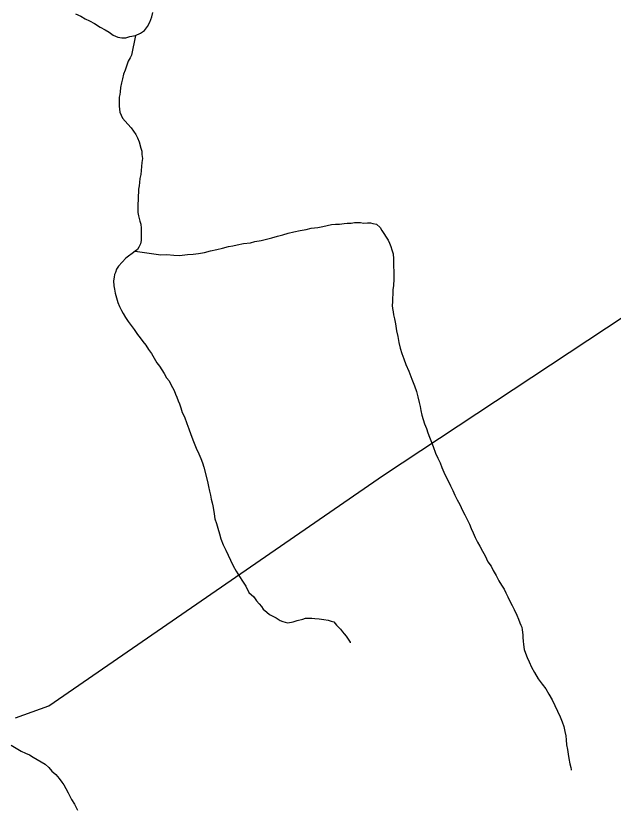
# Model space of a CAD drawing. Extents: x -59 to 82, y -3 to 49.
# Drawn here: x -49.029 to -48.518, y 44.619 to 45.296 of the extents above; entities that cross this region are included whole.
import ezdxf

# ---------------------------------------------------------------- set-up
doc = ezdxf.new("R2010")
doc.units = 0
doc.layers.add('GM_X_County_Road', color=7, linetype='Continuous')
doc.layers.add('GM_X_Minor_River', color=7, linetype='Continuous')

msp = doc.modelspace()

# ---------------------------------------------------------------- linework, layer by layer
at = {"layer": 'GM_X_County_Road'}
for p, q in [((-48.71466, 44.90327), (-48.50797, 45.03972)), ((-49.00108, 44.70608), (-48.71466, 44.90327)), ((-49.02957, 44.69578), (-49.00108, 44.70608))]:
    msp.add_line(p, q, dxfattribs=at)
at = {"layer": 'GM_X_Minor_River'}
for p, q in [((-48.97831, 45.29767), (-48.97376, 45.29578)), ((-48.97376, 45.29578), (-48.96997, 45.29352)), ((-48.9147, 45.29057), (-48.91281, 45.29513)), ((-48.91281, 45.29513), (-48.91207, 45.29892)), ((-48.96997, 45.29352), (-48.96618, 45.29163)), ((-48.96618, 45.29163), (-48.96202, 45.28936)), ((-48.96202, 45.28936), (-48.95709, 45.28633)), ((-48.91658, 45.28678), (-48.9147, 45.29057)), ((-48.95709, 45.28633), (-48.95292, 45.28406)), ((-48.95292, 45.28406), (-48.94951, 45.28218)), ((-48.94951, 45.28218), (-48.9461, 45.27953)), ((-48.92263, 45.28108), (-48.91923, 45.28336)), ((-48.91923, 45.28336), (-48.91658, 45.28678)), ((-48.9461, 45.27953), (-48.94193, 45.27764)), ((-48.94193, 45.27764), (-48.93852, 45.27726)), ((-48.93852, 45.27726), (-48.93511, 45.27727)), ((-48.93511, 45.27727), (-48.93171, 45.27841)), ((-48.93171, 45.27841), (-48.92679, 45.27918)), ((-48.92679, 45.27918), (-48.93044, 45.26224)), ((-48.92679, 45.27918), (-48.92263, 45.28108)), ((-48.93044, 45.26224), (-48.93156, 45.25996)), ((-48.93305, 45.25728), (-48.93417, 45.25386)), ((-48.93156, 45.25996), (-48.93305, 45.25728)), ((-48.93565, 45.24967), (-48.93714, 45.24624)), ((-48.93417, 45.25386), (-48.93565, 45.24967)), ((-48.93787, 45.24205), (-48.93898, 45.23862)), ((-48.93714, 45.24624), (-48.93787, 45.24205)), ((-48.93971, 45.23481), (-48.94006, 45.23101)), ((-48.93898, 45.23862), (-48.93971, 45.23481)), ((-48.94042, 45.22873), (-48.94078, 45.22645)), ((-48.94006, 45.23101), (-48.94042, 45.22873)), ((-48.94078, 45.22645), (-48.94076, 45.22455)), ((-48.94076, 45.22455), (-48.94074, 45.22188)), ((-48.94074, 45.22188), (-48.94072, 45.21884)), ((-48.94072, 45.21884), (-48.9407, 45.21618)), ((-48.9407, 45.21618), (-48.9403, 45.21353)), ((-48.9403, 45.21353), (-48.93798, 45.2086)), ((-48.93798, 45.2086), (-48.93568, 45.20596)), ((-48.93568, 45.20596), (-48.93338, 45.20331)), ((-48.93338, 45.20331), (-48.9307, 45.20029)), ((-48.9307, 45.20029), (-48.92647, 45.19462)), ((-48.92647, 45.19462), (-48.92531, 45.19159)), ((-48.92531, 45.19159), (-48.92376, 45.18818)), ((-48.92376, 45.18818), (-48.9222, 45.18287)), ((-48.9222, 45.18287), (-48.92142, 45.18022)), ((-48.92142, 45.18022), (-48.9214, 45.17756)), ((-48.9214, 45.17756), (-48.92099, 45.17414)), ((-48.92099, 45.17414), (-48.92134, 45.17072)), ((-48.92169, 45.16729), (-48.92205, 45.16387)), ((-48.92134, 45.17072), (-48.92169, 45.16729)), ((-48.9224, 45.16045), (-48.92313, 45.15702)), ((-48.92205, 45.16387), (-48.9224, 45.16045)), ((-48.92348, 45.1536), (-48.92384, 45.15056)), ((-48.92313, 45.15702), (-48.92348, 45.1536)), ((-48.92384, 45.15056), (-48.9242, 45.14789)), ((-48.9242, 45.14789), (-48.92418, 45.14523)), ((-48.92418, 45.14523), (-48.92453, 45.14219)), ((-48.92453, 45.14219), (-48.9245, 45.13877)), ((-48.9245, 45.13877), (-48.92485, 45.13497)), ((-48.92485, 45.13497), (-48.92482, 45.13117)), ((-48.92482, 45.13117), (-48.92479, 45.12774)), ((-48.92479, 45.12774), (-48.92439, 45.12509)), ((-48.92439, 45.12509), (-48.92361, 45.12281)), ((-48.92361, 45.12281), (-48.92322, 45.12053)), ((-48.92322, 45.12053), (-48.92243, 45.11788)), ((-48.74245, 45.11878), (-48.73941, 45.11918)), ((-48.73941, 45.11918), (-48.73713, 45.1192)), ((-48.73713, 45.1192), (-48.73448, 45.11922)), ((-48.73448, 45.11922), (-48.73182, 45.11886)), ((-48.92243, 45.11788), (-48.92203, 45.11446)), ((-48.92203, 45.11446), (-48.922, 45.11104)), ((-48.79137, 45.11121), (-48.78606, 45.11239)), ((-48.78606, 45.11239), (-48.78076, 45.11319)), ((-48.78076, 45.11319), (-48.77659, 45.11436)), ((-48.77659, 45.11436), (-48.7709, 45.11516)), ((-48.7709, 45.11516), (-48.76673, 45.11595)), ((-48.76673, 45.11595), (-48.76294, 45.11674)), ((-48.76294, 45.11674), (-48.75915, 45.11752)), ((-48.75915, 45.11752), (-48.75573, 45.11793)), ((-48.75573, 45.11793), (-48.75231, 45.11795)), ((-48.75231, 45.11795), (-48.74852, 45.11836)), ((-48.74852, 45.11836), (-48.74586, 45.11876)), ((-48.74586, 45.11876), (-48.74245, 45.11878)), ((-48.73182, 45.11886), (-48.7284, 45.11888)), ((-48.7284, 45.11888), (-48.72574, 45.1189)), ((-48.72574, 45.1189), (-48.72384, 45.11853)), ((-48.72384, 45.11853), (-48.72079, 45.1178)), ((-48.72079, 45.1178), (-48.71773, 45.11516)), ((-48.71773, 45.11516), (-48.71619, 45.11251)), ((-48.71619, 45.11251), (-48.71081, 45.10419)), ((-48.922, 45.11104), (-48.92198, 45.10914)), ((-48.92198, 45.10914), (-48.92196, 45.10572)), ((-48.92196, 45.10572), (-48.92194, 45.10382)), ((-48.81486, 45.10496), (-48.81032, 45.10614)), ((-48.81032, 45.10614), (-48.80539, 45.10769)), ((-48.80539, 45.10769), (-48.80085, 45.10886)), ((-48.80085, 45.10886), (-48.7963, 45.11004)), ((-48.7963, 45.11004), (-48.79137, 45.11121)), ((-48.92268, 45.10116), (-48.92417, 45.0981)), ((-48.92194, 45.10382), (-48.92268, 45.10116)), ((-48.84747, 45.09865), (-48.84368, 45.09944)), ((-48.84368, 45.09944), (-48.83989, 45.10022)), ((-48.83989, 45.10022), (-48.83458, 45.1014)), ((-48.83458, 45.1014), (-48.82851, 45.10183)), ((-48.82851, 45.10183), (-48.82472, 45.10299)), ((-48.82472, 45.10299), (-48.81941, 45.10379)), ((-48.81941, 45.10379), (-48.81486, 45.10496)), ((-48.71081, 45.10419), (-48.70965, 45.10153)), ((-48.70965, 45.10153), (-48.70849, 45.09888)), ((-48.70849, 45.09888), (-48.70771, 45.09585)), ((-48.92983, 45.09274), (-48.93284, 45.09044)), ((-48.92718, 45.09466), (-48.92983, 45.09274)), ((-48.9253, 45.0962), (-48.92718, 45.09466)), ((-48.92718, 45.09466), (-48.90514, 45.09178)), ((-48.92417, 45.0981), (-48.9253, 45.0962)), ((-48.88235, 45.09194), (-48.87742, 45.09236)), ((-48.87742, 45.09236), (-48.87286, 45.09277)), ((-48.87286, 45.09277), (-48.86793, 45.09356)), ((-48.86793, 45.09356), (-48.86263, 45.09512)), ((-48.86263, 45.09512), (-48.85733, 45.0963)), ((-48.85733, 45.0963), (-48.8524, 45.09747)), ((-48.8524, 45.09747), (-48.84747, 45.09865)), ((-48.70771, 45.09585), (-48.70654, 45.09243)), ((-48.70654, 45.09243), (-48.70613, 45.08826)), ((-48.93511, 45.08891), (-48.94151, 45.08202)), ((-48.93284, 45.09044), (-48.93511, 45.08891)), ((-48.90514, 45.09178), (-48.9002, 45.09181)), ((-48.9002, 45.09181), (-48.89412, 45.09148)), ((-48.89412, 45.09148), (-48.88918, 45.09113)), ((-48.88918, 45.09113), (-48.88235, 45.09194)), ((-48.70613, 45.08826), (-48.7061, 45.08445)), ((-48.94301, 45.07935), (-48.94412, 45.07668)), ((-48.94151, 45.08202), (-48.94301, 45.07935)), ((-48.7061, 45.08445), (-48.70607, 45.08142)), ((-48.70607, 45.08142), (-48.70604, 45.07799)), ((-48.94523, 45.07249), (-48.94559, 45.06945)), ((-48.94487, 45.07477), (-48.94523, 45.07249)), ((-48.94412, 45.07668), (-48.94487, 45.07477)), ((-48.70604, 45.07799), (-48.70601, 45.07457)), ((-48.70601, 45.07457), (-48.70598, 45.07077)), ((-48.94559, 45.06945), (-48.94555, 45.06527)), ((-48.94555, 45.06527), (-48.94477, 45.06223)), ((-48.70632, 45.06545), (-48.70667, 45.06165)), ((-48.70598, 45.07077), (-48.70632, 45.06545)), ((-48.94477, 45.06223), (-48.94436, 45.05881)), ((-48.94436, 45.05881), (-48.94319, 45.05502)), ((-48.70667, 45.06165), (-48.70664, 45.05785)), ((-48.94319, 45.05502), (-48.94202, 45.05085)), ((-48.70664, 45.05785), (-48.70699, 45.0548)), ((-48.70699, 45.0548), (-48.70697, 45.05138)), ((-48.94202, 45.05085), (-48.94047, 45.04744)), ((-48.94047, 45.04744), (-48.93893, 45.04403)), ((-48.70697, 45.05138), (-48.70732, 45.04834)), ((-48.70732, 45.04834), (-48.70692, 45.04568)), ((-48.70692, 45.04568), (-48.70652, 45.04302)), ((-48.93893, 45.04403), (-48.93738, 45.04138)), ((-48.93738, 45.04138), (-48.93546, 45.03797)), ((-48.93546, 45.03797), (-48.93315, 45.03457)), ((-48.70652, 45.04302), (-48.70612, 45.04037)), ((-48.70612, 45.04037), (-48.70533, 45.03695)), ((-48.93315, 45.03457), (-48.93047, 45.03117)), ((-48.93047, 45.03117), (-48.92816, 45.02776)), ((-48.70533, 45.03695), (-48.70454, 45.03278)), ((-48.70454, 45.03278), (-48.70373, 45.0267)), ((-48.92816, 45.02776), (-48.92509, 45.0236)), ((-48.70373, 45.0267), (-48.70255, 45.02177)), ((-48.92509, 45.0236), (-48.92279, 45.02058)), ((-48.92279, 45.02058), (-48.92048, 45.01756)), ((-48.70255, 45.02177), (-48.70175, 45.01683)), ((-48.92048, 45.01756), (-48.91818, 45.01453)), ((-48.91818, 45.01453), (-48.91587, 45.01075)), ((-48.70175, 45.01683), (-48.70057, 45.0119)), ((-48.70057, 45.0119), (-48.69902, 45.00735)), ((-48.91587, 45.01075), (-48.91319, 45.00734)), ((-48.91319, 45.00734), (-48.91087, 45.00318)), ((-48.69902, 45.00735), (-48.69746, 45.0028)), ((-48.91087, 45.00318), (-48.90857, 44.9994)), ((-48.90857, 44.9994), (-48.90626, 44.99637)), ((-48.69746, 45.0028), (-48.69552, 44.99788)), ((-48.69552, 44.99788), (-48.6932, 44.99219)), ((-48.90626, 44.99637), (-48.90434, 44.99335)), ((-48.90434, 44.99335), (-48.90242, 44.99032)), ((-48.6932, 44.99219), (-48.69048, 44.98537)), ((-48.90242, 44.99032), (-48.90049, 44.98653)), ((-48.90049, 44.98653), (-48.89819, 44.98389)), ((-48.89819, 44.98389), (-48.89664, 44.98086)), ((-48.69048, 44.98537), (-48.68816, 44.97968)), ((-48.89664, 44.98086), (-48.8951, 44.97821)), ((-48.8951, 44.97821), (-48.89394, 44.97556)), ((-48.68816, 44.97968), (-48.6866, 44.97475)), ((-48.89394, 44.97556), (-48.89278, 44.97252)), ((-48.89278, 44.97252), (-48.89162, 44.96987)), ((-48.6866, 44.97475), (-48.68543, 44.9702)), ((-48.89162, 44.96987), (-48.89046, 44.96684)), ((-48.89046, 44.96684), (-48.88929, 44.96419)), ((-48.88929, 44.96419), (-48.88813, 44.96077)), ((-48.68543, 44.9702), (-48.68425, 44.96527)), ((-48.68425, 44.96527), (-48.68346, 44.96185)), ((-48.88813, 44.96077), (-48.88696, 44.95698)), ((-48.88696, 44.95698), (-48.88503, 44.9532)), ((-48.68346, 44.96185), (-48.68267, 44.95844)), ((-48.68267, 44.95844), (-48.68188, 44.95464)), ((-48.88503, 44.9532), (-48.88308, 44.94751)), ((-48.68188, 44.95464), (-48.68071, 44.95085)), ((-48.68071, 44.95085), (-48.67954, 44.94706)), ((-48.88308, 44.94751), (-48.88115, 44.94296)), ((-48.67954, 44.94706), (-48.67799, 44.94327)), ((-48.67799, 44.94327), (-48.67682, 44.93948)), ((-48.88115, 44.94296), (-48.87959, 44.93803)), ((-48.87959, 44.93803), (-48.87726, 44.93196)), ((-48.67682, 44.93948), (-48.67527, 44.93569)), ((-48.87726, 44.93196), (-48.87494, 44.92628)), ((-48.67527, 44.93569), (-48.67372, 44.93152)), ((-48.67372, 44.93152), (-48.67217, 44.92773)), ((-48.87494, 44.92628), (-48.87262, 44.92136)), ((-48.67217, 44.92773), (-48.67023, 44.92204)), ((-48.87262, 44.92136), (-48.87107, 44.91756)), ((-48.87107, 44.91756), (-48.86952, 44.91377)), ((-48.67023, 44.92204), (-48.66829, 44.91787)), ((-48.66829, 44.91787), (-48.66636, 44.9137)), ((-48.86952, 44.91377), (-48.86835, 44.90998)), ((-48.86835, 44.90998), (-48.86521, 44.89784)), ((-48.66636, 44.9137), (-48.66481, 44.90991)), ((-48.66481, 44.90991), (-48.66326, 44.90574)), ((-48.66326, 44.90574), (-48.65747, 44.894)), ((-48.86521, 44.89784), (-48.86442, 44.89367)), ((-48.86442, 44.89367), (-48.86363, 44.88949)), ((-48.86363, 44.88949), (-48.86284, 44.88608)), ((-48.65747, 44.894), (-48.65554, 44.89021)), ((-48.65554, 44.89021), (-48.65361, 44.88605)), ((-48.86284, 44.88608), (-48.86205, 44.88266)), ((-48.86205, 44.88266), (-48.86127, 44.87963)), ((-48.65361, 44.88605), (-48.65168, 44.88226)), ((-48.86127, 44.87963), (-48.86087, 44.87697)), ((-48.86087, 44.87697), (-48.86008, 44.87393)), ((-48.65168, 44.88226), (-48.64937, 44.8781)), ((-48.64937, 44.8781), (-48.64705, 44.87317)), ((-48.86008, 44.87393), (-48.85968, 44.87013)), ((-48.85968, 44.87013), (-48.85888, 44.86596)), ((-48.64705, 44.87317), (-48.64512, 44.86938)), ((-48.64512, 44.86938), (-48.64319, 44.86522)), ((-48.85888, 44.86596), (-48.85771, 44.86179)), ((-48.64319, 44.86522), (-48.64126, 44.86143)), ((-48.85771, 44.86179), (-48.85654, 44.85799)), ((-48.85654, 44.85799), (-48.85498, 44.85306)), ((-48.64126, 44.86143), (-48.63971, 44.85764)), ((-48.63971, 44.85764), (-48.63816, 44.85385)), ((-48.85498, 44.85306), (-48.85381, 44.84889)), ((-48.85381, 44.84889), (-48.85186, 44.84359)), ((-48.63816, 44.85385), (-48.63623, 44.85006)), ((-48.63623, 44.85006), (-48.6343, 44.8459)), ((-48.85186, 44.84359), (-48.84955, 44.83904)), ((-48.6343, 44.8459), (-48.63237, 44.84249)), ((-48.63237, 44.84249), (-48.63006, 44.83832)), ((-48.84955, 44.83904), (-48.84762, 44.83487)), ((-48.63006, 44.83832), (-48.62775, 44.83416)), ((-48.84762, 44.83487), (-48.84568, 44.8307)), ((-48.84568, 44.8307), (-48.84337, 44.82578)), ((-48.62775, 44.83416), (-48.62543, 44.82924)), ((-48.62543, 44.82924), (-48.62274, 44.82545)), ((-48.84337, 44.82578), (-48.84067, 44.82124)), ((-48.62274, 44.82545), (-48.62081, 44.82167)), ((-48.62081, 44.82167), (-48.6185, 44.8175)), ((-48.84067, 44.82124), (-48.83798, 44.8167)), ((-48.83798, 44.8167), (-48.83529, 44.81253)), ((-48.6185, 44.8175), (-48.61618, 44.81296)), ((-48.83529, 44.81253), (-48.83259, 44.80837)), ((-48.83259, 44.80837), (-48.8299, 44.80307)), ((-48.61618, 44.81296), (-48.61387, 44.80917)), ((-48.61387, 44.80917), (-48.61157, 44.80577)), ((-48.8299, 44.80307), (-48.82569, 44.7993)), ((-48.61157, 44.80577), (-48.61003, 44.80274)), ((-48.61003, 44.80274), (-48.60848, 44.79933)), ((-48.82569, 44.7993), (-48.82338, 44.79589)), ((-48.82338, 44.79589), (-48.82108, 44.79325)), ((-48.60848, 44.79933), (-48.60655, 44.79554)), ((-48.60655, 44.79554), (-48.60462, 44.79175)), ((-48.82108, 44.79325), (-48.81916, 44.79098)), ((-48.81916, 44.79098), (-48.81763, 44.78871)), ((-48.81763, 44.78871), (-48.81457, 44.78607)), ((-48.60462, 44.79175), (-48.60307, 44.78834)), ((-48.60307, 44.78834), (-48.60076, 44.78342)), ((-48.81457, 44.78607), (-48.81227, 44.78419)), ((-48.81227, 44.78419), (-48.80999, 44.78307)), ((-48.80999, 44.78307), (-48.80655, 44.78119)), ((-48.80655, 44.78119), (-48.80312, 44.77893)), ((-48.78376, 44.78021), (-48.78149, 44.78099)), ((-48.78149, 44.78099), (-48.77959, 44.781)), ((-48.77959, 44.781), (-48.77617, 44.78103)), ((-48.77617, 44.78103), (-48.77351, 44.78067)), ((-48.60076, 44.78342), (-48.59921, 44.78001)), ((-48.80312, 44.77893), (-48.80083, 44.77819)), ((-48.80083, 44.77819), (-48.79893, 44.77744)), ((-48.79893, 44.77744), (-48.79665, 44.77708)), ((-48.79665, 44.77708), (-48.7921, 44.77787)), ((-48.7921, 44.77787), (-48.78869, 44.77904)), ((-48.78869, 44.77904), (-48.78376, 44.78021)), ((-48.77351, 44.78067), (-48.76971, 44.78031)), ((-48.76971, 44.78031), (-48.76591, 44.77996)), ((-48.76591, 44.77996), (-48.76211, 44.77923)), ((-48.76211, 44.77923), (-48.75944, 44.77849)), ((-48.75944, 44.77849), (-48.75716, 44.77774)), ((-48.75716, 44.77774), (-48.75486, 44.7751)), ((-48.75486, 44.7751), (-48.75142, 44.7717)), ((-48.59921, 44.78001), (-48.59804, 44.77698)), ((-48.59804, 44.77698), (-48.59727, 44.77508)), ((-48.59727, 44.77508), (-48.5965, 44.77319)), ((-48.75142, 44.7717), (-48.74988, 44.76943)), ((-48.74988, 44.76943), (-48.74834, 44.76754)), ((-48.74834, 44.76754), (-48.74681, 44.76565)), ((-48.5965, 44.77319), (-48.5961, 44.77091)), ((-48.5961, 44.77091), (-48.59568, 44.76673)), ((-48.74681, 44.76565), (-48.74566, 44.76376)), ((-48.74566, 44.76376), (-48.74335, 44.76035)), ((-48.59568, 44.76673), (-48.59567, 44.76445)), ((-48.59567, 44.76445), (-48.59526, 44.76141)), ((-48.59526, 44.76141), (-48.59486, 44.75837)), ((-48.74335, 44.76035), (-48.74319, 44.75995)), ((-48.59486, 44.75837), (-48.59444, 44.75419)), ((-48.59444, 44.75419), (-48.59328, 44.75116)), ((-48.59328, 44.75116), (-48.59173, 44.74737)), ((-48.59173, 44.74737), (-48.59018, 44.74358)), ((-48.59018, 44.74358), (-48.58825, 44.73903)), ((-48.58825, 44.73903), (-48.58555, 44.73449)), ((-48.58555, 44.73449), (-48.58247, 44.72919)), ((-48.58247, 44.72919), (-48.57902, 44.72466)), ((-48.57902, 44.72466), (-48.57594, 44.7205)), ((-48.57594, 44.7205), (-48.57325, 44.71595)), ((-48.57325, 44.71595), (-48.57055, 44.71103)), ((-48.57055, 44.71103), (-48.5636, 44.69664)), ((-48.5636, 44.69664), (-48.56205, 44.69247)), ((-48.56205, 44.69247), (-48.5605, 44.6883)), ((-48.5605, 44.6883), (-48.5597, 44.68412)), ((-48.5597, 44.68412), (-48.55891, 44.68032)), ((-48.55891, 44.68032), (-48.55851, 44.67691)), ((-48.55851, 44.67691), (-48.55809, 44.67273)), ((-48.55809, 44.67273), (-48.5573, 44.66855)), ((-49.03314, 44.67238), (-49.02894, 44.66975)), ((-49.02894, 44.66975), (-49.02474, 44.66712)), ((-49.02474, 44.66712), (-49.02093, 44.66563)), ((-48.5573, 44.66855), (-48.55689, 44.66475)), ((-49.02093, 44.66563), (-49.0175, 44.66413)), ((-49.0175, 44.66413), (-49.01445, 44.66225)), ((-49.01445, 44.66225), (-49.00415, 44.65624)), ((-48.55689, 44.66475), (-48.5561, 44.66096)), ((-48.5561, 44.66096), (-48.5553, 44.6564)), ((-49.00415, 44.65624), (-49.00108, 44.65322)), ((-49.00108, 44.65322), (-48.9984, 44.6502)), ((-48.5553, 44.6564), (-48.55452, 44.65337)), ((-48.55452, 44.65337), (-48.55412, 44.65147)), ((-48.9984, 44.6502), (-48.99496, 44.64719)), ((-48.99496, 44.64719), (-48.99227, 44.64378)), ((-48.55412, 44.65147), (-48.55412, 44.65109)), ((-48.99227, 44.64378), (-48.98997, 44.64076)), ((-48.98997, 44.64076), (-48.98806, 44.63849)), ((-48.98806, 44.63849), (-48.98651, 44.63546)), ((-48.98651, 44.63546), (-48.98458, 44.63167)), ((-48.98458, 44.63167), (-48.9815, 44.62599)), ((-48.9815, 44.62599), (-48.97919, 44.62183)), ((-48.97919, 44.62183), (-48.97649, 44.61691))]:
    msp.add_line(p, q, dxfattribs=at)

doc.saveas('drawing.dxf')
